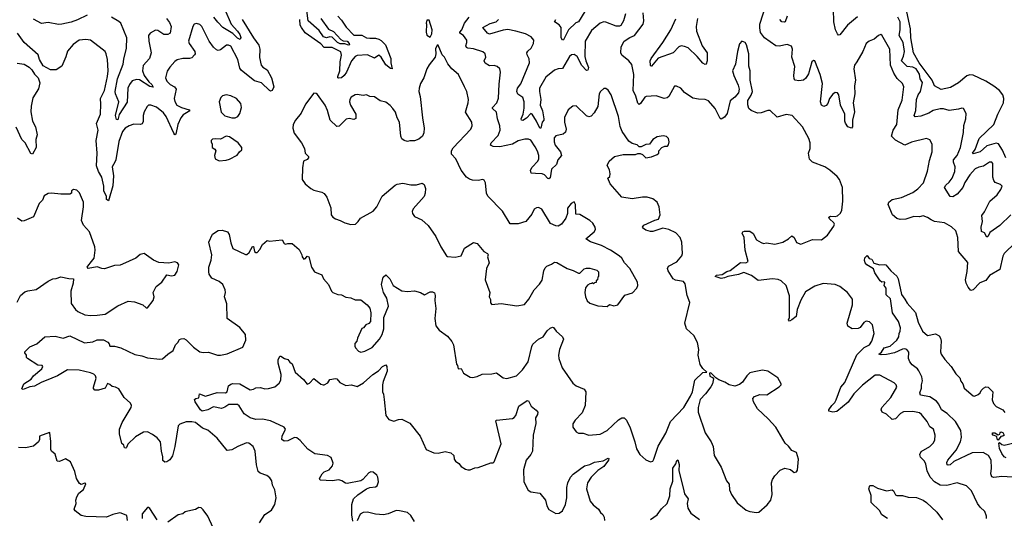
# Model space of a CAD drawing. Extents: x 2199565 to 2323334, y 894172 to 1018966.
# Tile 312 of 440: x 2279225 to 2287858, y 959436 to 963804. Entities that reach past the tile are written whole.
import ezdxf

# ---------------------------------------------------------------- set-up
doc = ezdxf.new("R2010")
doc.units = 0

msp = doc.modelspace()

# ---------------------------------------------------------------- linework, layer by layer
at = {"layer": '0CON10XD'}
for points in [[(2287955, 961853.3), (2287856, 961755), (2287845, 961732.5), (2287818.6, 961615), (2287727.2, 961562.8), (2287695, 961518.8), (2287641.7, 961498.3), (2287585, 961436.7), (2287565, 961430), (2287540.3, 961460.3), (2287523.8, 961495), (2287515.8, 961525), (2287532.1, 961597.9), (2287536.7, 961676.7), (2287455, 961773.3), (2287450, 961895), (2287432, 961955), (2287395, 961990), (2287332.5, 962025), (2287245, 962037.1), (2287215, 962049.2), (2287185, 962072), (2287145, 962084.2), (2287115, 962076.4), (2287065, 962078.9), (2286995, 962055.7), (2286945, 962054.5), (2286915, 962063.3), (2286878.1, 962095), (2286839.2, 962185), (2286843.8, 962205), (2286875, 962227.5), (2286956.2, 962245), (2287055, 962290.6), (2287098.3, 962321.7), (2287150, 962375), (2287185, 962477.5), (2287200.9, 962569.1), (2287224.3, 962645.7), (2287225.6, 962715), (2287205, 962751.2), (2287175, 962762.5), (2287045, 962732), (2286985, 962706), (2286905, 962747.5), (2286869.5, 962785), (2286883.8, 962835), (2286914.6, 962885), (2286926, 963015), (2286961.5, 963098.5), (2286976.5, 963215), (2286965.6, 963245), (2286918, 963288), (2286888.5, 963335), (2286861.1, 963405), (2286854.5, 963545), (2286785, 963670), (2286775, 963673.8), (2286755, 963666.7), (2286716.7, 963635), (2286673.3, 963615), (2286646.2, 963595), (2286617.5, 963525), (2286565, 963433.8), (2286544.2, 963405), (2286537.1, 963375), (2286551.8, 963275), (2286544.6, 963225), (2286546.2, 963155), (2286533.2, 963075), (2286543.7, 962996.3), (2286525.6, 962925), (2286526.7, 962865), (2286516.4, 962853.6), (2286486.7, 962865), (2286465, 962896.7), (2286458.9, 962915), (2286460, 962975), (2286420.4, 963055), (2286405.5, 963145), (2286395, 963164), (2286375, 963167.5), (2286355, 963152), (2286326.3, 963113.7), (2286308.9, 963071.1), (2286295, 963053.8), (2286275, 963043.8), (2286253.3, 963055), (2286246.2, 963085), (2286264.4, 963245), (2286244.2, 963325), (2286195, 963442.5), (2286185, 963447.5), (2286171.2, 963435), (2286140.9, 963329.1), (2286118.3, 963291.7), (2286095.5, 963274.5), (2286055, 963267.1), (2286025, 963274), (2286016.2, 963285), (2286011.4, 963315), (2286020.5, 963395), (2285995.5, 963475), (2286000.6, 963545), (2285992.7, 963572.7), (2285955, 963587.5), (2285885, 963571.5), (2285855, 963574.4), (2285754.7, 963644.7), (2285720.8, 963690.8), (2285713, 963733), (2285714.4, 963765.6), (2285772.7, 963947.3)], [(2279815.4, 963844.6), (2279732.9, 963802.9), (2279675, 963782.1), (2279595, 963764.1), (2279565, 963761.8), (2279475, 963778.6), (2279415, 963770.4), (2279345, 963808.6)], [(2280512.5, 963815), (2280538.7, 963778.7), (2280553.1, 963745), (2280543.5, 963686.5), (2280525, 963674.5), (2280487.5, 963675), (2280435, 963710), (2280415, 963712.3), (2280369.2, 963685), (2280354.6, 963664.6), (2280357.1, 963615), (2280376.4, 963515), (2280362.2, 963465), (2280308.2, 963401.8), (2280302.9, 963357.1), (2280314.9, 963314.9), (2280358.3, 963258.3), (2280384.5, 963235), (2280395, 963213.3), (2280365, 963219.7), (2280275, 963277.6), (2280250.1, 963279.9), (2280211.9, 963268.1), (2280186.9, 963235), (2280173.5, 963205), (2280167.2, 963082.8), (2280097.9, 962972.1), (2280085, 962925.8), (2280075, 962930), (2280065.4, 962964.6), (2280095.4, 963085), (2280065.7, 963155), (2280063.3, 963175), (2280083.1, 963285), (2280132.6, 963415), (2280139, 963459), (2280160.9, 963555), (2280164.7, 963645), (2280112.3, 963772.3), (2280095, 963788.9), (2280028.9, 963825)], [(2281024.8, 963894.8), (2281079.6, 963765), (2281134.7, 963705), (2281154.2, 963675), (2281162.7, 963647.3), (2281157.9, 963632.1), (2281135, 963641.8), (2281094.5, 963684.5), (2281006.5, 963736.5), (2280962.5, 963782.5), (2280925.7, 963825)], [(2282014.2, 963835), (2282045, 963800.8), (2282087.6, 963737.6), (2282155, 963668), (2282225, 963668.9), (2282265.3, 963645.3), (2282295, 963641.9), (2282345, 963642), (2282375, 963634.7), (2282395, 963622.5), (2282430.9, 963585), (2282479.1, 963465), (2282479.5, 963425), (2282490, 963375), (2282475, 963377.5), (2282435, 963410), (2282395, 963475.6), (2282375, 963493.1), (2282335, 963467.9), (2282274.6, 963495.4), (2282185, 963490), (2282165, 963480.9), (2282135, 963443.8), (2282090, 963345), (2282069.2, 963315), (2282045.2, 963294.8), (2282022.3, 963292.3), (2282015.7, 963295.7), (2282015.5, 963305), (2282030.8, 963355), (2282034.4, 963435.6), (2282047.7, 963492.3), (2282041.5, 963521.5), (2281965, 963559.6), (2281895, 963560.3), (2281865, 963592), (2281728.5, 963688.5), (2281696.8, 963735), (2281683.7, 963755), (2281680.2, 963805)], [(2281863.8, 963813.8), (2281931.4, 963721.4), (2281975, 963700.5), (2282040.5, 963630.5), (2282060.1, 963620.1), (2282095, 963615.1), (2282113.5, 963595), (2282115.2, 963584.8), (2282107.8, 963582.2), (2282075, 963592), (2282035, 963591.8), (2282012.2, 963605), (2281965, 963651.5), (2281945, 963653), (2281915, 963644.9), (2281889.6, 963655), (2281850.7, 963710.7), (2281753.9, 963795), (2281743.8, 963883.8)], [(2282468.8, 961535), (2282498.8, 961475), (2282575, 961428.8), (2282625, 961422), (2282685, 961428), (2282740, 961415), (2282775, 961394.2), (2282825, 961419.4), (2282845, 961420), (2282860.8, 961410.8), (2282867.9, 961387.9), (2282863.6, 961345), (2282873.8, 961275), (2282864.3, 961185), (2282872.7, 961122.7), (2282903.3, 961085), (2282975, 961030), (2283015, 960983.8), (2283028.2, 960955), (2283053.8, 960785), (2283062.5, 960775), (2283070, 960745), (2283095, 960747.5), (2283115, 960707.5), (2283175, 960672.5), (2283195, 960670), (2283235, 960678.8), (2283280.3, 960699.7), (2283365, 960700), (2283405, 960710), (2283465, 960665.8), (2283495, 960659.4), (2283580, 960685), (2283634.7, 960735.3), (2283682.3, 960805), (2283715, 960940), (2283725, 960960), (2283773.3, 961005), (2283815, 961026), (2283850.9, 961079.1), (2283875, 961101.2), (2283895, 961110), (2283905, 961107.5), (2283928, 961075), (2283984, 961025), (2283994, 961005), (2283957.8, 960915), (2283948.6, 960865), (2283951.5, 960835), (2283980.6, 960755), (2284075, 960619.2), (2284105, 960595.6), (2284175, 960567.5), (2284187.8, 960545), (2284181.9, 960425), (2284155, 960358.8), (2284093.8, 960295), (2284075, 960262.5), (2284074, 960235), (2284103, 960193), (2284125, 960181.2), (2284165, 960180), (2284215, 960164.2), (2284315, 960173.1), (2284375, 960205.5), (2284475, 960299.5), (2284505, 960315.6), (2284525, 960316), (2284545, 960296.2), (2284578.6, 960228.6), (2284619.4, 960105), (2284632, 960045), (2284661.2, 959995), (2284715, 959948.8), (2284755, 959931.2), (2284775, 959936.7), (2284785, 959952.5), (2284822.2, 960067.8), (2284888.9, 960181.1), (2284931.1, 960285), (2285047.5, 960405), (2285105.6, 960504.4), (2285122.9, 960545), (2285144.3, 960645.7), (2285215, 960713.3), (2285250, 960715), (2285215, 960746.7), (2285191.7, 960781.7), (2285174.3, 960865), (2285180.6, 960915), (2285168.6, 960975), (2285135, 961038), (2285070.8, 961095), (2285055.8, 961145), (2285099.4, 961325), (2285077.3, 961387.3), (2285058.8, 961488.8), (2285045, 961510), (2284975, 961522), (2284955, 961533.8), (2284910, 961605), (2284904.2, 961625), (2284913.3, 961645), (2284986.2, 961683.8), (2285030, 961735), (2285036, 961755), (2285031.2, 961855), (2285016.7, 961895), (2284977.7, 961937.7), (2284917, 961967), (2284865, 961976.2), (2284775, 961947.5), (2284755, 961947.5), (2284715, 961960), (2284695, 961973.3), (2284686.7, 961986.7), (2284696.2, 962005), (2284793.3, 962046.7), (2284825, 962056.2), (2284840.8, 962095), (2284831.2, 962165), (2284813.8, 962205), (2284775, 962236), (2284725, 962248), (2284685, 962249.2), (2284595, 962233.8), (2284505, 962250), (2284402.5, 962365), (2284382.5, 962415), (2284398.8, 962431.2), (2284403.3, 962455), (2284395, 962490), (2284377, 962527), (2284394.2, 962565.8), (2284440, 962605), (2284515.8, 962624.2), (2284625, 962623.3), (2284645, 962632.5), (2284665, 962632.5), (2284685, 962622.5), (2284715, 962593.3), (2284765, 962603.3), (2284815, 962622.5), (2284830, 962635), (2284830, 962655), (2284855, 962683.3), (2284880, 962695), (2284905, 962697.5), (2284913.6, 962706.4), (2284920, 962735), (2284913.9, 962763.9), (2284895, 962780), (2284866.1, 962786.1), (2284815, 962778.8), (2284777, 962753), (2284747, 962713), (2284715, 962710), (2284675, 962690), (2284655, 962690), (2284637.7, 962707.7), (2284595, 962718), (2284565, 962738.8), (2284505.8, 962825), (2284490.5, 962869.5), (2284474.4, 962955), (2284411.2, 963145), (2284385, 963186.7), (2284365, 963200), (2284345, 963200), (2284316.7, 963175), (2284306.2, 963155), (2284292.5, 963045), (2284262.6, 962987.4), (2284235, 962957.5), (2284215, 962954.3), (2284195, 962960.8), (2284105, 963048.8), (2284075, 963046.7), (2284032.5, 963015), (2284002.7, 962947.3), (2284001.4, 962905), (2284015.6, 962845), (2284010.7, 962819.3), (2283989.1, 962800.9), (2283925, 962785.7), (2283911.4, 962768.6), (2283910.4, 962735), (2283919.5, 962705), (2283965.7, 962645), (2283974.2, 962615), (2283944.5, 962575.5), (2283931.4, 962535), (2283886.9, 962495), (2283875, 962417.5), (2283865, 962410), (2283855, 962413.1), (2283825.6, 962445), (2283805, 962453.2), (2283746.4, 962456.4), (2283708.9, 962458.9), (2283703.3, 962485), (2283718.1, 962511.9), (2283767.9, 962565), (2283776.2, 962585), (2283775.4, 962614.6), (2283765, 962652), (2283745, 962690.8), (2283705, 962748.6), (2283685, 962758.1), (2283655, 962756.9), (2283595, 962741.9), (2283545, 962713.1), (2283435, 962690), (2283375, 962692.9), (2283354.2, 962705), (2283358.6, 962725), (2283419.4, 962790.6), (2283436.8, 962835), (2283434.1, 962875), (2283414.6, 962935.4), (2283404, 962994), (2283369.1, 963025), (2283370.4, 963035), (2283407.3, 963075), (2283423.8, 963116.2), (2283428.8, 963238.8), (2283440.8, 963345), (2283435, 963372.5), (2283412.5, 963395), (2283384.1, 963404.1), (2283345, 963399.4), (2283304.6, 963424.6), (2283298.6, 963445), (2283311.9, 963475), (2283305.6, 963505), (2283285, 963521.5), (2283205, 963549.2), (2283155, 963554.7), (2283141.5, 963561.5), (2283136.9, 963575), (2283146.2, 963605), (2283145, 963626), (2283115.5, 963665), (2283084.6, 963685), (2283083.1, 963695), (2283100, 963715), (2283123.8, 963775), (2283165, 963827.1)], [(2284536.7, 963855), (2284520, 963795), (2284495.8, 963754.2), (2284485, 963746.7), (2284455, 963748.8), (2284365, 963783.8), (2284345, 963786), (2284315, 963773.8), (2284239.3, 963710.7), (2284183.6, 963615), (2284180.7, 963480.7), (2284187.2, 963445), (2284211.5, 963385), (2284205, 963361.4), (2284195, 963359.4), (2284152.3, 963402.3), (2284111.9, 963481.9), (2284085, 963500), (2284063.8, 963495), (2284045, 963480.8), (2283985, 963376), (2283945, 963374.4), (2283915, 963363.3), (2283838.3, 963301.7), (2283783.8, 963205), (2283781.5, 963175), (2283793.3, 963105), (2283787.5, 963055), (2283808, 963005), (2283820.8, 962935), (2283820, 962925), (2283804.7, 962905), (2283795, 962854), (2283785, 962853.1), (2283755.2, 962915.2), (2283717.1, 962975), (2283705, 962982.9), (2283669.4, 962940.6), (2283635, 962921.8), (2283623.1, 962923.1), (2283620.9, 962935), (2283637.7, 962975), (2283648.6, 963028.6), (2283648.9, 963085), (2283635, 963123.3), (2283591.9, 963151.9), (2283584.6, 963175.4), (2283588.5, 963205), (2283617.4, 963242.6), (2283693.5, 963425), (2283692.2, 963462.2), (2283675.5, 963495), (2283672.2, 963515), (2283680.2, 963529.8), (2283710, 963555), (2283728.9, 963595), (2283731.4, 963625), (2283708, 963655), (2283659.8, 963679.8), (2283576.2, 963705), (2283505, 963717.5), (2283465, 963712.3), (2283345, 963678.6), (2283327.4, 963687.4), (2283286.7, 963735), (2283350.3, 963769.7), (2283403.3, 963786.7), (2283422.9, 963805)], [(2284180.8, 963875), (2284125, 963785.8), (2284102.2, 963777.8), (2284035.5, 963714.5), (2283991.7, 963628.3), (2283985, 963626.2), (2283973.3, 963645), (2283973.5, 963735), (2283955, 963759.4), (2283913.8, 963785), (2283926.7, 963805)], [(2286384.3, 960474.3), (2286424.7, 960585.3), (2286458.2, 960625), (2286563.4, 960866.6), (2286628.6, 960931.4), (2286675, 960956.2), (2286695, 960987.5), (2286715.8, 961055), (2286701.7, 961131.7), (2286675, 961156.7), (2286645, 961163.3), (2286625, 961150), (2286595, 961107.5), (2286575, 961098.8), (2286525, 961096.2), (2286485, 961120), (2286479.2, 961145), (2286526.1, 961306.1), (2286525.8, 961355), (2286482, 961415), (2286415, 961465.6), (2286375, 961482.9), (2286268.3, 961491.7), (2286195, 961470.6), (2286115, 961420.8), (2286074.7, 961345.3), (2286041.9, 961265), (2286033.8, 961205), (2285995, 961173.3), (2285973.9, 961163.9), (2285966.7, 961175), (2285973.8, 961195), (2285974.4, 961384.4), (2285945.7, 961475.7), (2285902.5, 961515), (2285875, 961526.9), (2285825, 961534.2), (2285698.3, 961518.3), (2285642.1, 961562.1), (2285575, 961589.1), (2285527, 961573), (2285435, 961555.5), (2285405, 961541.2), (2285375, 961538), (2285323.8, 961553.8), (2285335, 961565.5), (2285385, 961571.9), (2285425, 961598), (2285455, 961606.4), (2285545, 961677.5), (2285590, 961675), (2285612.5, 961685), (2285585.8, 961785.8), (2285575.6, 961895.6), (2285560, 961935), (2285564.1, 961945.9), (2285578.3, 961951.7), (2285625, 961950.8), (2285655, 961931.2), (2285685, 961876.2), (2285725, 961852), (2285745, 961844.2), (2285772.3, 961847.7), (2285845, 961836), (2285915.6, 961854.4), (2285965, 961884), (2285995, 961910), (2286015.5, 961895.5), (2286035, 961851.2), (2286075, 961836), (2286175, 961877.1), (2286255.6, 961874.4), (2286308.8, 961915), (2286363.3, 961995), (2286367.5, 962012.5), (2286363.8, 962025), (2286325, 962058), (2286318.8, 962075), (2286335, 962082.9), (2286375, 962079.4), (2286394.5, 962085.5), (2286420.3, 962109.7), (2286434.3, 962135), (2286440.8, 962215), (2286438, 962335), (2286411.2, 962405), (2286391.2, 962431.2), (2286328, 962485), (2286285, 962514.2), (2286176.7, 962555), (2286148.3, 962581.7), (2286140.6, 962635), (2286155.8, 962675), (2286155.9, 962724.1), (2286144.3, 962764.3), (2286088, 962865), (2285996.2, 962965), (2285945, 962974.2), (2285865, 962948.8), (2285805, 963008.8), (2285785, 963010), (2285725, 962988), (2285695, 962984.2), (2285638.8, 963008.8), (2285618.8, 963025), (2285609.3, 963059.3), (2285610, 963095), (2285637.7, 963142.3), (2285648.8, 963175), (2285630, 963275), (2285628, 963355), (2285618.3, 963398.3), (2285618.6, 963505), (2285598.1, 963585), (2285585, 963603.8), (2285555, 963616.7), (2285536.4, 963593.6), (2285518, 963525), (2285501.2, 963415), (2285474.2, 963355.8), (2285486, 963315), (2285525, 963230), (2285533.3, 963195), (2285526, 963164), (2285495.9, 963124.1), (2285455, 963092.5), (2285426.3, 962983.7), (2285405, 962948.8), (2285375, 962932.5), (2285367.5, 962937.5), (2285322.9, 963025), (2285265, 963092), (2285235, 963104), (2285175, 963106.9), (2285126.7, 963116.7), (2285053.3, 963165), (2285022.5, 963205), (2284983, 963223), (2284965, 963222.5), (2284917.5, 963132.5), (2284901.7, 963118.3), (2284875, 963114.4), (2284805, 963137.1), (2284717.5, 963132.5), (2284704.6, 963125.4), (2284669.2, 963070.8), (2284655, 963060.8), (2284645, 963072), (2284627.1, 963135), (2284603.1, 963185), (2284610, 963325), (2284590.5, 963410.5), (2284565.8, 963445), (2284504.6, 963494.6), (2284494.4, 963515), (2284498.1, 963565), (2284524.2, 963615.8), (2284573, 963647), (2284616.7, 963665), (2284690, 963765), (2284696, 963795), (2284692.5, 963865)], [(2285953.3, 963835), (2285936.7, 963785), (2285927.7, 963782.3), (2285907.5, 963785), (2285890, 963805)], [(2286570.7, 963829.3), (2286483.8, 963756.2), (2286415, 963672.5), (2286405, 963670), (2286395, 963680), (2286376.7, 963715), (2286362.9, 963785), (2286359.4, 963895)], [(2287080.9, 963009.1), (2287087.7, 963105), (2287101.2, 963145), (2287121.5, 963175), (2287140.3, 963255), (2287121.1, 963285), (2287115, 963327.9), (2287085, 963373.8), (2287055, 963388.8), (2287005, 963392.7), (2286957.5, 963445), (2286974.8, 963485), (2286981.2, 963525), (2286969.4, 963605), (2286935.3, 963665), (2286944.8, 963715), (2286943.1, 963785), (2286925.3, 963825)], [(2287871.3, 962595), (2287841.8, 962661.8), (2287805.8, 962715.8), (2287785, 962721.6), (2287705, 962698.9), (2287645, 962646.9), (2287585, 962630), (2287580, 962635), (2287602, 962668), (2287637.8, 962762.2), (2287764.6, 962885), (2287801.2, 962975), (2287851.2, 963075), (2287854.5, 963115), (2287845, 963147.1), (2287815.2, 963185.2), (2287765, 963220.5), (2287695, 963265.4), (2287585, 963316.9), (2287555, 963321.1), (2287528.7, 963311.3), (2287455, 963249.6), (2287385, 963210), (2287305, 963193.1), (2287245, 963224), (2287224.8, 963275), (2287111.1, 963425), (2287062.4, 963515), (2287037.4, 963645), (2287034.7, 963725), (2287002.6, 963872.6)], [(2281175.5, 963805), (2281275, 963645.6), (2281322.4, 963582.4), (2281331.2, 963545), (2281326.2, 963473.8), (2281341.5, 963405), (2281357.3, 963387.3), (2281393.5, 963365), (2281433.6, 963293.6), (2281452.5, 963215), (2281437.1, 963182.9), (2281425, 963178.8), (2281414, 963185), (2281345, 963250), (2281285, 963267.8), (2281168.3, 963358.3), (2281155, 963380), (2281138.2, 963455), (2281075, 963570.9), (2281055, 963581.8), (2281037.8, 963582.2), (2280985, 963538.9), (2280965, 963535.6), (2280951.2, 963541.2), (2280924.7, 963564.7), (2280885.4, 963615.4), (2280822.9, 963745), (2280805, 963761.9), (2280775, 963771.4), (2280755.7, 963764.3), (2280744.2, 963745), (2280706.2, 963615), (2280710, 963595), (2280759.2, 963525), (2280762.9, 963505), (2280758.6, 963495), (2280735, 963470), (2280715, 963464.2), (2280655, 963462.9), (2280605, 963451.4), (2280585, 963437.5), (2280541.7, 963388.3), (2280517.1, 963352.9), (2280504.3, 963295), (2280514.4, 963265), (2280545, 963235.6), (2280581.5, 963215), (2280597.7, 963195), (2280578.9, 963115), (2280585, 963087.5), (2280603.8, 963055), (2280644, 963034), (2280710, 963015), (2280716.9, 963005), (2280659.5, 962970.5), (2280636.8, 962945), (2280611.6, 962885), (2280595, 962802.5), (2280585, 962796.2), (2280575, 962808.6), (2280509.6, 962955), (2280485, 962987.5), (2280425, 963036.9), (2280375, 963055.7), (2280355, 963054), (2280342, 963045), (2280315, 962996.7), (2280307.5, 962965), (2280306.4, 962913.6), (2280298.7, 962891.3), (2280285, 962885.8), (2280225, 962887.5), (2280185, 962874.5), (2280150, 962855), (2280125, 962824.2), (2280094.2, 962735.8), (2280068.9, 962575), (2280058.1, 962555)], [(2282825, 963650), (2282839.3, 963680.7), (2282840, 963715), (2282815, 963800), (2282795, 963800), (2282787.5, 963775), (2282792.5, 963765), (2282787.5, 963695), (2282795, 963670), (2282825, 963650)], [(2285166.3, 963815), (2285155.3, 963745), (2285157.5, 963705), (2285209.4, 963575), (2285252.9, 963515), (2285253.1, 963445), (2285245, 963413.8), (2285235, 963412), (2285215, 963422.9), (2285165, 963480.6), (2285085, 963556.9), (2285055, 963570.6), (2285025, 963575.5), (2285005, 963565.5), (2284955, 963513.2), (2284822, 963468), (2284765, 963396.2), (2284757, 963397), (2284754.6, 963404.6), (2284752.9, 963445), (2284760.8, 963465), (2284862.9, 963605), (2284933.2, 963715), (2284978.5, 963811.5)], [(2280058.1, 962555), (2280036.5, 962515), (2280046.2, 962435), (2280041.1, 962348.9), (2280005, 962218), (2279985, 962227.5), (2279986, 962255), (2279964.1, 962305), (2279962, 962345), (2279944.1, 962425), (2279915, 962472.9), (2279899, 962525), (2279903.1, 962635), (2279894.6, 962745), (2279913.5, 962835), (2279898.9, 962895), (2279932.2, 962975), (2279937.5, 963065), (2279933.6, 963115), (2279967.3, 963185), (2279994.7, 963305.3), (2279999.6, 963355), (2279994, 963455), (2279982.5, 963505), (2279974.2, 963524.2), (2279946.7, 963545), (2279845, 963624.5), (2279805, 963631.5), (2279745, 963624.4), (2279692.4, 963587.6), (2279642.7, 963527.3), (2279630.9, 963479.1), (2279593.9, 963396.1), (2279545, 963366), (2279495, 963364.2), (2279430.5, 963400.5), (2279398, 963455), (2279385.8, 963495), (2279265, 963605.7), (2279205, 963687.1)], [(2284375, 961292.5), (2284395, 961307.5), (2284435, 961297.5), (2284470, 961305), (2284530.7, 961389.3), (2284598.3, 961411.7), (2284635, 961452.5), (2284643.3, 961475), (2284642.5, 961505), (2284573.3, 961625), (2284526.2, 961675), (2284503.3, 961715), (2284480, 961735), (2284404.2, 961784.2), (2284325.6, 961825.6), (2284228.2, 961858.2), (2284188.8, 961885), (2284261.9, 961945), (2284274, 961965), (2284270, 961985), (2284250.3, 962020.3), (2284225, 962046.2), (2284135, 962097.5), (2284100.7, 962100.7), (2284098.8, 962185), (2284085, 962207.5), (2284060, 962195), (2284028.3, 962151.7), (2284028.8, 962105), (2284014.2, 962065), (2283975, 962014), (2283945, 961995.8), (2283925, 961997.5), (2283879.5, 962019.5), (2283803.3, 962145), (2283775, 962160), (2283755, 962156.7), (2283736, 962144), (2283715, 962100), (2283662.7, 962037.3), (2283595, 962016.4), (2283526.1, 962016.1), (2283456.8, 962126.8), (2283328, 962258), (2283318.6, 962285), (2283308, 962375), (2283297.7, 962397.7), (2283285, 962403.8), (2283245, 962394.3), (2283195, 962399.4), (2283167.6, 962407.6), (2283143.3, 962423.3), (2283095.4, 962485.4), (2283047.5, 962585), (2283012, 962625), (2283011.4, 962655), (2283025, 962680), (2283181.2, 962845), (2283193.3, 962875), (2283188.8, 962905), (2283134.5, 962995), (2283157.5, 963075), (2283159.2, 963105), (2283145.7, 963175), (2283125.8, 963215), (2283070.8, 963325), (2283013.8, 963375), (2282978.9, 963418.9), (2282948.8, 963475), (2282930, 963495), (2282895, 963580), (2282885, 963580), (2282871.7, 963548.3), (2282874, 963505), (2282867.5, 963475), (2282815, 963410), (2282796, 963375), (2282769.2, 963295), (2282738, 963245), (2282726, 963205), (2282724.2, 963174.2), (2282735, 963130), (2282755.6, 962945), (2282772.5, 962855), (2282767.9, 962812.1), (2282756.6, 962783.4), (2282725, 962756), (2282685, 962742.5), (2282645, 962743.3), (2282623.6, 962736.4), (2282595, 962745.8), (2282575, 962760.8), (2282565.6, 962785), (2282555.6, 962905), (2282534.6, 962944.6), (2282518.6, 962995), (2282495.5, 963025.5), (2282473.2, 963053.2), (2282435, 963081.2), (2282385, 963093.3), (2282335, 963128.8), (2282295, 963132.5), (2282265, 963146.2), (2282235, 963138.8), (2282185, 963148.8), (2282165, 963146), (2282131.2, 963125), (2282120, 963105), (2282117.5, 963085), (2282125, 963056.2), (2282171.5, 962975), (2282172.9, 962937.1), (2282155, 962929.2), (2282115, 962938.2), (2282086.3, 962933.7), (2282025, 962872.5), (2282005, 962867.5), (2281947.5, 962925), (2281925, 963010), (2281904.3, 963055), (2281835, 963147.5), (2281825, 963157.5), (2281805, 963160), (2281732, 963065), (2281693.8, 962985), (2281644, 962925), (2281624, 962885), (2281618.8, 962855), (2281630.3, 962810.3), (2281696.2, 962725), (2281723.3, 962675), (2281728.8, 962635), (2281757.5, 962605), (2281757.5, 962595), (2281745, 962580), (2281713.3, 962565), (2281703.3, 962505), (2281702.5, 962405), (2281727, 962367), (2281776.4, 962326.4), (2281805, 962310), (2281875, 962293.3), (2281895, 962280), (2281917.9, 962247.9), (2281953.8, 962155), (2281956.2, 962095), (2281970, 962075), (2281995, 962060), (2282035, 962046.2), (2282075, 962023.3), (2282129.3, 962009.3), (2282167.7, 962012.3), (2282192.5, 962035), (2282212.5, 962065), (2282325, 962126.7), (2282355, 962163.3), (2282402.6, 962257.4), (2282516.8, 962353.2), (2282535.8, 962364.2), (2282585, 962372.5), (2282655, 962356.7), (2282705, 962356.7), (2282755, 962373.3), (2282770.7, 962360.7), (2282783.3, 962325), (2282780, 962285), (2282770, 962255), (2282675, 962146.7), (2282666.1, 962123.9), (2282668.8, 962105), (2282685, 962080), (2282749.7, 962049.7), (2282805, 962001.2), (2282873.8, 961905), (2282918, 961815), (2282966.2, 961735), (2282975, 961729.2), (2283044.2, 961724.2), (2283095.9, 961734.1), (2283125, 961802.5), (2283205, 961852.5), (2283235, 961842.5), (2283294.1, 961774.1), (2283326.7, 961755), (2283332.5, 961745), (2283326.7, 961725), (2283342, 961675), (2283316.9, 961625), (2283306.2, 961525), (2283347.5, 961415), (2283342.5, 961375), (2283351.7, 961351.7), (2283352.5, 961322.5), (2283365, 961310), (2283445, 961316.7), (2283585, 961296.2), (2283652.3, 961307.7), (2283688.8, 961355), (2283735, 961436.7), (2283783, 961487), (2283807, 961523), (2283821.2, 961605), (2283831.2, 961628.8), (2283847.5, 961645), (2283888.8, 961661.2), (2283915, 961678.8), (2283935, 961678), (2284025, 961624), (2284077.3, 961607.3), (2284125, 961583.3), (2284136.1, 961583.9), (2284175, 961620), (2284195, 961627.5), (2284225, 961627.5), (2284285, 961610), (2284300, 961595), (2284300, 961555), (2284293, 961547), (2284290, 961525), (2284280, 961515), (2284278.3, 961501.7), (2284265, 961500), (2284255, 961490), (2284245, 961500), (2284238.3, 961491.7), (2284225, 961490), (2284203.3, 961476.7), (2284186.4, 961453.6), (2284180, 961415), (2284184.2, 961375), (2284201.2, 961341.2), (2284225, 961320), (2284295, 961296.7), (2284375, 961292.5)], [(2279202.6, 963422.6), (2279264.5, 963414.5), (2279306.8, 963386.8), (2279331.2, 963365), (2279355, 963327.5), (2279386.7, 963295), (2279402.3, 963252.3), (2279390.7, 963199.3), (2279340.8, 963119.2), (2279324.6, 963045.4), (2279322.8, 962997.2), (2279337.8, 962915), (2279362.2, 962865), (2279378.5, 962795), (2279367.5, 962755), (2279370, 962685), (2279337.5, 962625), (2279322.7, 962632.7), (2279273.8, 962725), (2279244, 962755), (2279193.1, 962863.1)], [(2281115, 962943.3), (2281136.7, 962955), (2281155, 962983.3), (2281169.4, 963035), (2281165, 963070), (2281125, 963113.8), (2281075, 963138), (2281035, 963146.2), (2281003.9, 963136.1), (2280988.8, 963121.2), (2280974, 963085), (2280992, 962995), (2281025, 962962), (2281083.9, 962943.9), (2281115, 962943.3)], [(2287915, 962095.8), (2287818.6, 962001.4), (2287730.6, 961939.4), (2287715, 961906.2), (2287705, 961898.8), (2287685, 961936.7), (2287657.7, 961947.7), (2287653.5, 961985), (2287665.5, 962035), (2287660.9, 962089.1), (2287685, 962121.2), (2287732, 962215), (2287795, 962268.8), (2287827.5, 962315), (2287838, 962345), (2287825, 962361.2), (2287777.5, 962377.5), (2287764.4, 962394.4), (2287757.8, 962425), (2287755.8, 962545), (2287747.3, 962557.3), (2287726.7, 962555), (2287675, 962520.4), (2287635, 962513.5), (2287602.3, 962497.7), (2287555, 962443.5), (2287511.5, 962378.5), (2287493.8, 962335), (2287445.3, 962274.7), (2287405, 962251.9), (2287382, 962255), (2287334.2, 962335), (2287343.5, 962355), (2287375, 962380), (2287399.6, 962415), (2287424.6, 962475), (2287426.1, 962515), (2287410.8, 962555), (2287410.7, 962575), (2287445, 962615.7), (2287472.9, 962685), (2287500, 962815), (2287503, 962877), (2287519.2, 962935), (2287521.7, 962981.7), (2287498.8, 963025), (2287485, 963030), (2287455, 963018.8), (2287375, 963008.6), (2287325, 963024.4), (2287295, 963023.3), (2287235, 963010), (2287195, 962984.6), (2287125, 962958.5), (2287075, 962954.4), (2287067.1, 962965), (2287080.9, 963009.1)], [(2280975, 962566.7), (2281035, 962573.8), (2281065, 962582), (2281133, 962617), (2281151.2, 962645), (2281173.3, 962665), (2281171.2, 962685), (2281140.8, 962725), (2281065, 962778.8), (2281035, 962783.3), (2280985, 962758), (2280945, 962761.2), (2280915, 962756.7), (2280903.3, 962745), (2280902.5, 962735), (2280912.5, 962715), (2280913.3, 962685), (2280935, 962670), (2280943.3, 962655), (2280932.5, 962615), (2280937.5, 962585), (2280975, 962566.7)], [(2279201.7, 961328.3), (2279232.1, 961387.9), (2279271.4, 961418.6), (2279295, 961429.4), (2279369.1, 961440.9), (2279475.5, 961514.5), (2279515, 961532.9), (2279545, 961535.7), (2279585, 961551.4), (2279655, 961535.7), (2279696.7, 961535), (2279694.3, 961495.7), (2279673.3, 961425), (2279676.1, 961316.1), (2279713.8, 961265), (2279735, 961246.2), (2279795, 961219.2), (2279845, 961211.4), (2279904.2, 961214.2), (2279975.5, 961224.5), (2280085, 961297.1), (2280175, 961337.8), (2280232.3, 961332.3), (2280305.9, 961305.9), (2280335, 961280), (2280345, 961280), (2280394, 961345), (2280403.8, 961375), (2280396.2, 961415), (2280422.1, 961467.9), (2280472.5, 961505), (2280515, 961567.5), (2280555, 961561.2), (2280585, 961566.7), (2280605, 961597.5), (2280620.8, 961655), (2280608.8, 961675), (2280586.4, 961683.6), (2280532.3, 961672.3), (2280445, 961677.5), (2280396.8, 961696.8), (2280315, 961756.7), (2280282.3, 961747.7), (2280242.5, 961715), (2280125, 961661.2), (2280105, 961653.8), (2280055, 961650), (2279968.3, 961621.7), (2279943.9, 961623.9), (2279905, 961638.8), (2279824, 961624), (2279817.5, 961635), (2279822, 961645), (2279853.3, 961686.7), (2279876.8, 961715), (2279886.2, 961783.8), (2279882.9, 961815), (2279836.2, 961945), (2279784.2, 962004.2), (2279767.5, 962045), (2279785.8, 962165), (2279785.8, 962205), (2279748.3, 962288.3), (2279725, 962310), (2279696.4, 962316.4), (2279680, 962305), (2279680, 962285), (2279663.6, 962276.4), (2279585, 962275.8), (2279504.2, 962284.2), (2279475, 962280.8), (2279440.3, 962259.7), (2279425, 962223.8), (2279395.5, 962194.5), (2279345, 962077.1), (2279265, 962041.8), (2279245, 962039.1), (2279205, 962064.5)], [(2281328, 959395), (2281375, 959468.6), (2281433.8, 959506.1), (2281461.9, 959555), (2281472.7, 959615), (2281461.4, 959685), (2281440.5, 959725), (2281434.6, 959765), (2281418.9, 959788.9), (2281391, 959811), (2281332, 959832), (2281316.5, 959845), (2281301.8, 959905), (2281288.9, 960025), (2281272, 960065), (2281235, 960093.8), (2281214.2, 960095.8), (2281136.7, 960065), (2281085, 960034.2), (2281045, 960028.8), (2280955, 960136.7), (2280875, 960208), (2280826.4, 960226.4), (2280765, 960273.8), (2280735, 960282), (2280685, 960282), (2280628.8, 960261.2), (2280614, 960245), (2280585.6, 960065), (2280565, 959982.5), (2280541.7, 959948.3), (2280515, 959930), (2280497, 959927), (2280480.7, 959940.7), (2280481.2, 959975), (2280468.6, 960025), (2280459.4, 960105), (2280431.3, 960141.3), (2280388.5, 960168.5), (2280345, 960192.5), (2280309.7, 960190.3), (2280239.7, 960150.3), (2280173.3, 960085), (2280162.5, 960055), (2280155, 960050), (2280145, 960053.3), (2280136.7, 960075), (2280120.8, 960090.8), (2280100.6, 960175), (2280100, 960215), (2280122.2, 960275), (2280201.9, 960405), (2280205.8, 960425), (2280197.5, 960445), (2280141.2, 960495), (2280095, 960569.2), (2280065, 960584.3), (2280035, 960590.6), (2280015, 960609.1), (2279995, 960616.2), (2279975, 960577.1), (2279915, 960559.4), (2279885, 960558.6), (2279871.8, 960571.8), (2279870.9, 960585), (2279894.2, 960664.2), (2279890, 960685), (2279875, 960698.6), (2279845, 960710.6), (2279745, 960732.3), (2279645, 960736.9), (2279556.1, 960683.9), (2279506.3, 960663.7), (2279414.6, 960625.4), (2279355, 960592), (2279315, 960588.8), (2279255, 960564.4), (2279245, 960570), (2279261.5, 960615), (2279325.5, 960654.5), (2279346.2, 960685), (2279420, 960745), (2279428.8, 960765), (2279423.3, 960773.3), (2279385, 960778), (2279292.5, 960835), (2279283.8, 960845), (2279283.3, 960865), (2279270, 960885), (2279270.8, 960895), (2279312.6, 960937.4), (2279374, 960965), (2279445, 961026.2), (2279535, 961030.5), (2279605, 961014.5), (2279665, 961035.5), (2279792.6, 960972.6), (2279865, 960982.9), (2279905, 960999.1), (2279960.2, 961000.2), (2279999.1, 960979.1), (2280010, 960965), (2280015, 960943.3), (2280055, 960943.1), (2280110.5, 960929.5), (2280235, 960870), (2280295, 960859.4), (2280345, 960842.2), (2280455, 960828.5), (2280476.5, 960833.5), (2280522.5, 960875), (2280570, 960905), (2280590, 960955), (2280611.2, 960975), (2280625, 961002.5), (2280641.7, 961008.3), (2280665, 961010), (2280685, 961000), (2280750, 960935), (2280803.2, 960893.2), (2280835, 960888.1), (2280881.3, 960891.3), (2280960, 960865), (2280985, 960864.4), (2281045, 960877.8), (2281182.5, 960935), (2281208.8, 960995), (2281204, 961045), (2281155, 961107.5), (2281045, 961186.7), (2281041.2, 961315), (2281021.9, 961375), (2281028, 961415), (2281025.8, 961435.8), (2281005, 961483.3), (2280975, 961510), (2280910.5, 961540.5), (2280886.7, 961575), (2280882, 961595), (2280882.5, 961635), (2280904.2, 961695.8), (2280910.8, 961745), (2280883.3, 961855), (2280916.7, 961925), (2280965, 961955.8), (2280999.5, 961959.5), (2281047.5, 961945), (2281061.7, 961921.7), (2281075, 961850), (2281095, 961800), (2281205, 961748), (2281215, 961748), (2281237.1, 961765), (2281266.7, 961816.7), (2281276.2, 961816.2), (2281285, 961772.5), (2281295, 961763.3), (2281305.8, 961764.2), (2281330.7, 961789.3), (2281352.5, 961835), (2281395, 961870), (2281415, 961862.5), (2281525, 961876.7), (2281545, 961842.5), (2281555, 961837.5), (2281575, 961843.3), (2281615, 961842.5), (2281675, 961790), (2281700, 961745), (2281701.2, 961725), (2281715, 961706.7), (2281729.5, 961710.5), (2281745, 961732.5), (2281760, 961725), (2281784, 961635), (2281810, 961595), (2281875, 961570), (2281890, 961535), (2281933.6, 961483.6), (2281960, 961425), (2281970, 961415), (2282015, 961397.5), (2282045, 961393.8), (2282084.3, 961374.3), (2282128.3, 961368.3), (2282165, 961349.4), (2282215, 961348.8), (2282272.5, 961305), (2282296.1, 961276.1), (2282303.3, 961235), (2282299.5, 961160.5), (2282285, 961142.5), (2282260.7, 961129.3), (2282240, 961105), (2282225, 961097.5), (2282186.2, 961015), (2282181.7, 960988.3), (2282163.6, 960966.4), (2282162.5, 960945), (2282169.3, 960929.3), (2282195, 960901.2), (2282215, 960892.5), (2282250.9, 960899.1), (2282315, 960932.9), (2282380, 961005), (2282403.2, 961046.8), (2282416.5, 961095), (2282418.1, 961195), (2282459.6, 961295), (2282444.7, 961365), (2282414.7, 961415), (2282396.9, 961485), (2282412.3, 961547.7), (2282435, 961570), (2282468.8, 961535)], [(2287930, 959795), (2287835, 959801.1), (2287764.4, 959794.4), (2287749.3, 959799.3), (2287739.2, 959825), (2287746.1, 959876.1), (2287743.3, 959945), (2287720, 959985), (2287672.5, 960012.5), (2287575, 960010.4), (2287416.4, 959933.6), (2287382.5, 959905), (2287365, 959900.5), (2287356, 959905), (2287354.6, 959925), (2287363.3, 959945), (2287436.4, 960033.6), (2287473.3, 960105), (2287481.1, 960145), (2287475.2, 960205), (2287429.2, 960285), (2287357.1, 960355), (2287305.7, 960385.7), (2287284.6, 960435), (2287262.2, 960462.3), (2287205, 960500.9), (2287122.9, 960515), (2287115.5, 960535), (2287132.7, 960575), (2287132.1, 960605), (2287140.5, 960639.5), (2287135.4, 960675), (2287108.1, 960728.1), (2287095, 960745.7), (2287049.3, 960779.3), (2287027.8, 960807.8), (2287018.6, 960835), (2287021.2, 960891.2), (2287003.1, 960913.1), (2286985, 960920), (2286965, 960917.9), (2286895.6, 960884.4), (2286825, 960871.4), (2286777.6, 960867.6), (2286758.8, 960875), (2286779.6, 960890.4), (2286805, 960928.4), (2286856, 960944), (2286916.1, 960995), (2286932.7, 961025), (2286935.6, 961054.4), (2286945.6, 961075), (2286946.7, 961105), (2286929.1, 961159.1), (2286876.6, 961235), (2286859.5, 961359.5), (2286822.5, 961392.5), (2286820.8, 961450.8), (2286804.7, 961475), (2286811.2, 961501.2), (2286805, 961506.9), (2286785, 961504.1), (2286768, 961515), (2286722.9, 961585), (2286710, 961620), (2286652.9, 961655), (2286636.7, 961675), (2286631.5, 961695), (2286635, 961718.8), (2286655, 961737.5), (2286660.7, 961730.7)], [(2286660.7, 961730.7), (2286673.1, 961713.1), (2286695.5, 961705.5), (2286715, 961671.9), (2286765, 961655.4), (2286805, 961659.4), (2286818.8, 961655), (2286862.4, 961602.4), (2286915, 961556), (2286925.8, 961534.2), (2286956.7, 961395), (2286986.3, 961356.4), (2287005, 961320), (2287077.6, 961237.6), (2287101.4, 961155), (2287140.6, 961075), (2287185, 961037.5), (2287255, 961050.6), (2287285.3, 961035.3), (2287297.7, 961015), (2287303.8, 960986.2), (2287298.7, 960895), (2287304.2, 960874.2), (2287336.9, 960826.9), (2287392.5, 960765), (2287432.1, 960702.1), (2287466.5, 960665), (2287476.2, 960636.2), (2287493.1, 960613.1), (2287504.7, 960574.7), (2287585, 960507.5), (2287595, 960505.8), (2287628.9, 960521.1), (2287645.6, 960534.4), (2287655, 960556.2), (2287675, 960576.7), (2287695, 960586.7), (2287715, 960584), (2287755.8, 960545), (2287752, 960472), (2287762.4, 960442.4), (2287785, 960416), (2287843.8, 960385), (2287863, 960363)], [(2282145, 959410), (2282137.3, 959465), (2282137.8, 959555), (2282152, 959605), (2282188.3, 959641.7), (2282265, 959693.8), (2282295, 959706.7), (2282345, 959712.5), (2282359.7, 959720.3), (2282370.9, 959755), (2282365.5, 959795), (2282355, 959814.6), (2282325, 959839.3), (2282305, 959843.6), (2282285, 959833.3), (2282233.6, 959776.4), (2282215, 959764.2), (2282095, 959741.4), (2282082.4, 959742.4), (2282048.8, 959765), (2282023.6, 959773.6), (2281965, 959764.6), (2281858.3, 959768.3), (2281853.8, 959785), (2281875.7, 959825), (2281895, 959842.5), (2281939.1, 959860.9), (2281968.9, 959895), (2281972.2, 959917.8), (2281955, 959967.1), (2281922.5, 959985), (2281811.2, 960001.2), (2281750, 960039.9), (2281685, 960118.1), (2281655, 960140), (2281635, 960143.5), (2281575, 960114.4), (2281545, 960110.8), (2281524, 960125), (2281525.8, 960155), (2281554.5, 960215), (2281543.6, 960233.6), (2281425, 960290), (2281355, 960304.8), (2281295, 960301.4), (2281244.9, 960314.9), (2281192, 960352), (2281150, 960420), (2281135, 960431.4), (2281057.2, 960432.8), (2281025, 960408.9), (2280995, 960397.1), (2280925, 960412.2), (2280875, 960384.6), (2280825, 960374.8), (2280811.5, 960385), (2280764.4, 960455), (2280757.5, 960475), (2280770, 960485), (2280795, 960490), (2280800, 960525), (2280855, 960506), (2280955, 960537.1), (2281030, 960535), (2281043.3, 960545), (2281056.7, 960595), (2281075, 960611.2), (2281094.1, 960615.9), (2281155, 960612.5), (2281245, 960561.2), (2281275, 960566.7), (2281295, 960578.8), (2281335, 960581.2), (2281375, 960570.8), (2281405, 960572), (2281461.9, 960588.1), (2281500.5, 960619.5), (2281513.8, 960645), (2281518.8, 960695), (2281491.2, 960795), (2281491.2, 960825), (2281505, 960857.5), (2281515, 960857.5), (2281546.4, 960836.4), (2281575, 960826.7), (2281592.3, 960802.3), (2281615, 960787.5), (2281640.6, 960715), (2281712.9, 960652.9), (2281745, 960610), (2281765, 960620), (2281805, 960660), (2281865, 960611.2), (2281885, 960603.8), (2281895.9, 960604.1), (2281926.4, 960623.6), (2281945, 960652.5), (2281995, 960660), (2282006.4, 960656.4), (2282032.5, 960625), (2282085, 960600), (2282135, 960606), (2282185, 960591.2), (2282238.9, 960621.1), (2282321.1, 960695), (2282371.3, 960728.7), (2282406.2, 960765), (2282435, 960780), (2282444.2, 960764.2), (2282446.7, 960725), (2282411.4, 960635), (2282405.6, 960605), (2282406, 960545), (2282414.2, 960524.2), (2282419.4, 960475), (2282433.8, 960335), (2282461.2, 960301.2), (2282505, 960286.7), (2282545, 960301.2), (2282575, 960303.8), (2282645, 960268.8), (2282737.5, 960155), (2282788.7, 960038.7), (2282855, 960008.1), (2282895, 960005.8), (2282955, 960021.2), (2283005, 960008), (2283030, 959985), (2283034.3, 959954.3), (2283046.2, 959935), (2283075, 959916.2), (2283095, 959890), (2283132.5, 959865), (2283155, 959860), (2283175, 959860), (2283215, 959876.7), (2283245, 959881.2), (2283355, 959920), (2283375, 959921.2), (2283385, 959930), (2283447.4, 960087.4), (2283400.5, 960289.5), (2283405, 960296.2), (2283545, 960310), (2283561.2, 960318.8), (2283574.3, 960335.7), (2283602.6, 960417.4), (2283675, 960468), (2283685.8, 960465.8), (2283708.1, 960418.1), (2283753.2, 960383.2), (2283767.5, 960365), (2283764, 960345), (2283748, 960315), (2283751.5, 960265), (2283725.7, 960165), (2283722, 960025), (2283706, 959995), (2283665.5, 959944.5), (2283641.4, 959861.4), (2283645.8, 959755.8), (2283681.7, 959681.7), (2283707.3, 959667.3), (2283786, 959656), (2283835.7, 959595.7), (2283846, 959545), (2283865, 959513.3), (2283925, 959478.8), (2283955, 959479.2), (2283985, 959500), (2284011.1, 959555), (2284021.2, 959615), (2284022.5, 959705), (2284029.5, 959745), (2284053.5, 959795), (2284078.5, 959821.5), (2284176, 959894), (2284225, 959907.5), (2284265, 959926.7), (2284340.7, 959939.3), (2284385, 959963.3), (2284390, 959960), (2284386, 959945), (2284345, 959890), (2284295, 959853.1), (2284235, 959796.9), (2284204.6, 959745.4), (2284194.4, 959695), (2284227.1, 959585), (2284252.4, 959552.4), (2284300, 959515), (2284316.7, 959486.7), (2284338.8, 959468.8), (2284350, 959445), (2284352.5, 959415)], [(2285685, 959486), (2285705, 959490), (2285778, 959552), (2285811.4, 959595), (2285821.4, 959645), (2285817.5, 959745), (2285825.8, 959775), (2285845, 959808.8), (2285891.9, 959858.1), (2285933.9, 959876.1), (2285983.6, 959863.6), (2286015, 959837.5), (2286035, 959842.5), (2286043, 959857), (2286053.3, 959955), (2286035, 960012.5), (2285995, 960028.8), (2285965, 960068.8), (2285936.2, 960095), (2285855, 960233.8), (2285787.3, 960307.3), (2285695, 960394), (2285658.8, 960455), (2285653.3, 960485), (2285666.4, 960503.6), (2285715, 960520), (2285775, 960516), (2285883, 960587), (2285900, 960605), (2285900, 960615), (2285872.5, 960665), (2285785, 960726), (2285736.4, 960733.6), (2285665, 960718), (2285625, 960708.8), (2285600, 960685), (2285561.7, 960628.3), (2285535, 960607.5), (2285495, 960593.3), (2285445, 960603.8), (2285407.7, 960627.7), (2285355, 960650), (2285327, 960667), (2285285, 960710), (2285271.7, 960708.3), (2285275, 960680), (2285298.3, 960668.3), (2285307, 960657), (2285298.8, 960615), (2285285, 960586.7), (2285238.8, 960525), (2285190, 960475), (2285174, 960405), (2285173.8, 960365), (2285233.8, 960185), (2285288, 960105), (2285304.1, 960064.1), (2285314.2, 959985), (2285374.2, 959884.2), (2285421.2, 959765), (2285443.8, 959735), (2285448.8, 959685), (2285466.7, 959645), (2285515, 959571.2), (2285595, 959506.2), (2285625, 959494), (2285685, 959486)], [(2287702.5, 959435), (2287702.5, 959455), (2287687.5, 959495), (2287645, 959533.3), (2287621.2, 959565), (2287570, 959675), (2287525, 959721.2), (2287445, 959746), (2287355, 959724.3), (2287295, 959726.7), (2287244.7, 959754.7), (2287207.1, 959797.1), (2287182.6, 959852.6), (2287170.2, 959910.2), (2287156.9, 959935), (2287122.5, 959972.5), (2287116.7, 959995), (2287129.8, 960020.2), (2287206, 960065), (2287234.2, 960095), (2287249.7, 960120.3), (2287252.5, 960165), (2287236.1, 960216.1), (2287205, 960238), (2287180, 960285), (2287132.9, 960345), (2287115, 960358.5), (2287055, 960372.1), (2286975, 960368.5), (2286947.5, 960355), (2286903.2, 960306.8), (2286875, 960300.6), (2286825, 960346.9), (2286788, 960365), (2286778.6, 960385), (2286782.6, 960407.4), (2286862.5, 960495), (2286915.8, 960585), (2286910, 960605), (2286893, 960623), (2286765, 960690.8), (2286725, 960689.2), (2286615, 960602.9), (2286539.5, 960525), (2286487.9, 960452.1), (2286388.4, 960371.6), (2286355, 960366.6), (2286320, 960375), (2286320, 960385), (2286345.3, 960424.7), (2286370.9, 960449.1), (2286384.3, 960474.3)], [(2279626, 959956), (2279575, 959932.5), (2279555, 959936.2), (2279535, 959996.2), (2279504.4, 960024.4), (2279498.8, 960038.8), (2279497.9, 960107.9), (2279490, 960185), (2279485, 960187.5), (2279398, 960155), (2279399.2, 960125), (2279390.8, 960105), (2279345, 960067.5), (2279275, 960051.9), (2279215, 960057.1)], [(2287805, 960120), (2287795, 960130), (2287792.5, 960152.5), (2287758.8, 960165), (2287752, 960175), (2287756.2, 960183.8), (2287775.7, 960185.7), (2287805, 960167.5), (2287818.3, 960171.7), (2287820, 960185), (2287828.3, 960191.7), (2287845, 960186.7), (2287855, 960163.3), (2287845, 960153.8), (2287827.5, 960152.5), (2287805, 960120)], [(2287875, 959966.5), (2287855.8, 959975), (2287835, 960002.5), (2287815, 960046.7), (2287810, 960095), (2287815, 960100), (2287835, 960082.5), (2287856.4, 960076.4), (2287944.1, 960095.9)], [(2280168.8, 959415), (2280165, 959461.2), (2280115, 959481.2), (2280103.6, 959483.6), (2280042.1, 959467.9), (2279985, 959444.3), (2279805, 959452.5), (2279765, 959460), (2279710.3, 959500.3), (2279701.8, 959515), (2279720, 959565), (2279718.6, 959595), (2279725.8, 959625), (2279744.3, 959655.7), (2279785, 959686.7), (2279806, 959736), (2279795, 959742.5), (2279765, 959732.5), (2279750.7, 959740.7), (2279724.2, 959784.2), (2279708.8, 959845), (2279670.7, 959930.7), (2279626, 959956)], [(2284755.5, 959424.5), (2284814.3, 959465), (2284852.9, 959517.1), (2284902.5, 959565), (2284925, 959632.5), (2284926.9, 959695), (2284950, 959760), (2284951.9, 959875), (2284976.8, 959913.2), (2284985, 959942.5), (2284995, 959947.5), (2285006.6, 959906.6), (2285004.6, 959854.6), (2285047.5, 959675), (2285055, 959651.2), (2285085.7, 959605), (2285077.1, 959565), (2285083.4, 959523.4), (2285110.3, 959480.3), (2285185, 959423.8)], [(2286833.1, 959433.1), (2286783.8, 959465), (2286763.3, 959505), (2286688.8, 959575), (2286690, 959635), (2286670, 959695), (2286677.5, 959722.5), (2286705, 959722), (2286745, 959700), (2286825, 959676.2), (2286875, 959683.8), (2286885, 959676.7), (2286905, 959641.2), (2286915, 959636), (2286965, 959634), (2287015, 959620.8), (2287087.7, 959617.7), (2287145, 959593.8), (2287175, 959573.3), (2287265, 959490), (2287315, 959422.5)], [(2280431.1, 959421.1), (2280365, 959520), (2280355, 959530), (2280345, 959530), (2280298.8, 959475), (2280297.5, 959435)], [(2280921.7, 959351.7), (2280874.4, 959454.4), (2280835, 959508.8), (2280815, 959526.2), (2280795, 959530), (2280765, 959514), (2280700.6, 959499.4), (2280675, 959492.5), (2280654.4, 959475.6), (2280615, 959465.7), (2280525, 959401.4)], [(2282687.1, 959407.1), (2282655, 959460.8), (2282625, 959485.7), (2282555, 959502), (2282525, 959502.9), (2282455, 959473.6), (2282415, 959466.1), (2282345, 959472.5), (2282275, 959488.2), (2282235, 959485.4), (2282208.7, 959471.3), (2282185, 959413.3)]]:
    msp.add_lwpolyline(points, dxfattribs=at)

doc.saveas('drawing.dxf')
